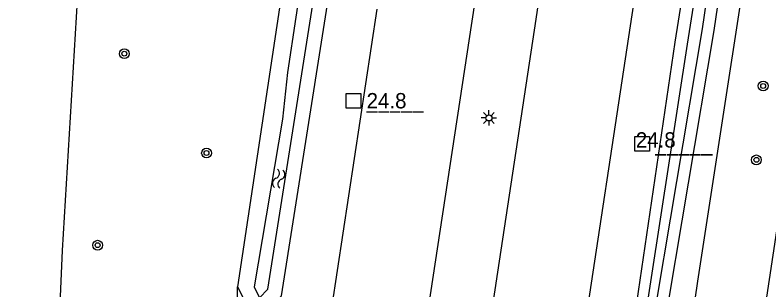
# Model space of a CAD drawing. Extents: x 124000 to 128010, y 398999 to 403000.
# Drawn here: x 126299.4 to 126361, y 399862.9 to 399885.3 of the extents above; entities that cross this region are included whole.
import ezdxf

# ---------------------------------------------------------------- set-up
doc = ezdxf.new("R2010")
doc.units = 0
for name, color, linetype in [('gg-knt-BGT kruinlijn', 7, 'Continuous'), ('gg-knt-bovenkant onderkant talud', 7, 'Continuous'), ('gg-knt-verharding', 7, 'Continuous'), ('gg-kntw-bovenkant insteek waterloop', 7, 'Continuous'), ('gg-kntw-waterlijn', 7, 'Continuous'), ('gt-anno-nummer hm paal', 7, 'Continuous'), ('gt-grn-groengrens', 7, 'Continuous'), ('gt-symb-boom', 7, 'Continuous'), ('gt-symb-hm paal', 7, 'Continuous'), ('gt-symb-lichtmast', 7, 'Continuous'), ('gt-symb-watersymbool', 7, 'Continuous')]:
    doc.layers.add(name, color=color, linetype=linetype)

# ---------------------------------------------------------------- blocks, each defined once
blk = doc.blocks.new('gt0-WA')
at = {"layer": 'gt-symb-watersymbool'}
for centre, start, end in [((-0.323, 0.022), 28.07249, 151.92751), ((0.427, 0.422), 208.07248, 331.92751), ((-0.323, -0.428), 28.07249, 151.92751), ((0.427, -0.028), 208.07248, 331.92751)]:
    blk.add_arc(centre, 0.425, start, end, dxfattribs=at)
blk = doc.blocks.new('gt0-HMpaal')
at = {"layer": 'gt-symb-hm paal'}
blk.add_lwpolyline([(-0.6, 0.6), (0.6, 0.6), (0.6, -0.6), (-0.6, -0.6)], close=True, dxfattribs=at)
blk = doc.blocks.new('gt0-BOOM')
at = {"layer": 'gt-symb-boom'}
for radius in [0.4, 0.2]:
    blk.add_circle((0, 0), radius, dxfattribs=at)
blk = doc.blocks.new('gt0-LMAST')
at = {"layer": 'gt-symb-lichtmast'}
for p, q in [((-0.005, 0.246), (-0.005, 0.621)), ((-0.182, 0.173), (-0.447, 0.438)), ((0.172, 0.173), (0.437, 0.438)), ((-0.255, -0.004), (-0.63, -0.004)), ((-0.182, -0.181), (-0.447, -0.446)), ((-0.005, -0.254), (-0.005, -0.629)), ((0.437, -0.446), (0.172, -0.181)), ((0.245, -0.004), (0.62, -0.004))]:
    blk.add_line(p, q, dxfattribs=at)
blk.add_circle((-0.005, -0.004), 0.25, dxfattribs=at)

msp = doc.modelspace()

# ---------------------------------------------------------------- linework, layer by layer
at = {"layer": 'gg-knt-BGT kruinlijn'}
msp.add_lwpolyline([(126300.242, 399460.061), (126317.155, 399573.618), (126327.853, 399643.472), (126345.991, 399764.256), (126377.209, 399971.201), (126384.168, 400018.601), (126391.597, 400079.17), (126401.015, 400171.969), (126405.272, 400237.075), (126405.836, 400239.447)], dxfattribs=at)
at = {"layer": 'gg-knt-bovenkant onderkant talud'}
msp.add_lwpolyline([(126293.229, 399462.196), (126310.804, 399577.419), (126321.785, 399641.664), (126324.83, 399661.281), (126341.384, 399769.192), (126355.148, 399863.606), (126371.991, 399972.892), (126378.989, 400019.753), (126385.648, 400077.466), (126395.494, 400171.208), (126398.482, 400218.678), (126399.195, 400237.176), (126399.855, 400244.875), (126401.075, 400247.387), (126403.954, 400253.411), (126406.57, 400258.304), (126407.848, 400260.608), (126408.109, 400271.651), (126414.004, 400375.395), (126416.291, 400410.556)], dxfattribs=at)
at = {"layer": 'gg-knt-verharding'}
msp.add_line((126324.228, 399854.576), (126328.972, 399885.774), dxfattribs=at)
for points in [[(126362.338, 400063.259), (126359.322, 400038.969), (126356.097, 400014.658), (126352.786, 399991.038), (126348.167, 399960.242), (126342.875, 399925.334), (126331.92, 399853.409)], [(126367.407, 400062.712), (126364.322, 400037.875), (126361.171, 400013.803), (126357.829, 399990.064), (126353.282, 399959.93), (126347.871, 399924.53), (126341.915, 399884.96), (126328.842, 399798.709), (126320.556, 399744.349), (126316.646, 399718.33), (126308.838, 399667.237), (126306.683, 399653.03)], [(126375.086, 400061.828), (126371.995, 400036.99), (126368.895, 400013.208), (126365.235, 399987.425), (126360.949, 399959.247), (126355.621, 399923.874), (126349.501, 399883.525), (126345.75, 399858.978), (126340.485, 399824.032), (126332.179, 399769.496), (126320.274, 399690.665), (126316.376, 399665.179), (126314.314, 399651.556)]]:
    msp.add_lwpolyline(points, dxfattribs=at)
at = {"layer": 'gg-kntw-bovenkant insteek waterloop'}
for points in [[(126323.031, 399662.04), (126321.74, 399660.117), (126320.587, 399660.289), (126320.014, 399662.511), (126332.334, 399743.098), (126336.188, 399768.41), (126344.467, 399823.06), (126353.306, 399883.083), (126359.695, 399923.364), (126365.113, 399959.07), (126369.177, 399986.373), (126372.735, 400012.848), (126375.768, 400035.991), (126379.045, 400062.476), (126382.001, 400085.384), (126384.826, 400114.553), (126387.163, 400137.912), (126389.716, 400166.128), (126391.77, 400193.942), (126393.76, 400220.612), (126395.587, 400247.464), (126396.695, 400267.432)], [(126317.581, 399863.158), (126318.828, 399860.675), (126319.481, 399860.601), (126321.177, 399862.405), (126325.555, 399890.162), (126330.868, 399925.771), (126336.457, 399962.325), (126341.315, 399993.628), (126344.365, 400016.138), (126347.639, 400040.852), (126350.587, 400064.573), (126353.621, 400089.803), (126355.938, 400111.627), (126355.454, 400112.642), (126353.199, 400112.989), (126352.142, 400111.871)], [(126352.142, 400111.871), (126349.845, 400090.23), (126346.815, 400065.034), (126343.87, 400041.336), (126340.599, 400016.643), (126337.554, 399994.175), (126329.312, 399941.065), (126328.08, 399933.653), (126324.466, 399908.835), (126317.581, 399863.158)], [(126302.638, 399851.147), (126303.293, 399866.099), (126304.773, 399890.57), (126304.46, 399912.164), (126308.435, 399940.097), (126309.927, 399953.52), (126313.146, 399970.84), (126316.741, 399988.586), (126319.864, 400006.486), (126322.689, 400024.574), (126324.444, 400045.769), (126326.04, 400057.573), (126328.365, 400070.795), (126329.367, 400076.963)], [(126323.031, 399662.04), (126327.041, 399690.098), (126334.838, 399742.841), (126338.537, 399768.285), (126342.893, 399797.119), (126346.686, 399823.411), (126352.294, 399859.144), (126356.486, 399884.03), (126360.061, 399908.445), (126363.653, 399932.302), (126367.208, 399956.505), (126370.042, 399973.218), (126373.244, 399995.515), (126376.51, 400018.7), (126379.574, 400041.751), (126382.631, 400066.119), (126383.672, 400073.796)]]:
    msp.add_lwpolyline(points, dxfattribs=at)
at = {"layer": 'gg-kntw-waterlijn'}
for points in [[(126322.073, 399662.408), (126321.351, 399661.331), (126321.033, 399662.562), (126332.954, 399743.212), (126336.808, 399768.525), (126345.446, 399825.528), (126354.295, 399882.932), (126360.683, 399923.211), (126366.102, 399958.921), (126370.167, 399986.233), (126373.726, 400012.716), (126376.76, 400035.865), (126380.037, 400062.351), (126382.262, 400073.983), (126384.138, 400089.122), (126386.6, 400114.4), (126388.846, 400137.708), (126391.398, 400165.952), (126393.748, 400192.659), (126395.378, 400220.459), (126397.199, 400247.7), (126398.164, 400265.142), (126398.387, 400267.099)], [(126396.316, 400215.111), (126394.753, 400190.156), (126392.641, 400165.901), (126390.957, 400143.335), (126388.243, 400118.036), (126385.3, 400093.236), (126381.639, 400066.248), (126378.582, 400041.879), (126375.519, 400018.836), (126372.254, 399995.656), (126369.054, 399973.373), (126366.22, 399956.661), (126362.664, 399932.449), (126359.072, 399908.592), (126355.498, 399884.186), (126351.307, 399859.305), (126345.697, 399823.56), (126341.904, 399797.265), (126337.548, 399768.432), (126333.849, 399742.986), (126326.051, 399690.242), (126322.073, 399662.408)], [(126341.788, 400016.484), (126338.742, 399994.002), (126331.567, 399947.768), (126331.012, 399943.142), (126330.011, 399936.058), (126328.492, 399925.854), (126326.374, 399911.996), (126324.93, 399901.698), (126323.02, 399889.652), (126321.666, 399880.607), (126321.25, 399876.817), (126318.93, 399863.146)], [(126318.93, 399863.146), (126319.381, 399862.247), (126320.049, 399862.957), (126324.369, 399890.344), (126329.681, 399925.95), (126331.53, 399938.902), (126334.703, 399955.728), (126339.435, 399989.378), (126340.341, 399995.257), (126342.904, 400014.17)]]:
    msp.add_lwpolyline(points, dxfattribs=at)
at = {"layer": 'gt-grn-groengrens'}
msp.add_line((126317.618, 399855.075), (126317.581, 399863.158), dxfattribs=at)

# ---------------------------------------------------------------- block references
at = {"layer": 'gt-symb-boom'}
for p in [(126308.337, 399882.147), (126360.482, 399879.515), (126315.046, 399874.053), (126359.931, 399873.495), (126306.157, 399866.541)]:
    msp.add_blockref('gt0-BOOM', p, dxfattribs=at)
at = {"layer": 'gt-symb-hm paal'}
for p in [(126327.034, 399878.295), (126350.603, 399874.812)]:
    msp.add_blockref('gt0-HMpaal', p, dxfattribs=at)
at = {"layer": 'gt-symb-lichtmast'}
msp.add_blockref('gt0-LMAST', (126338.098, 399876.918), dxfattribs=at)
at = {"layer": 'gt-symb-watersymbool', "rotation": 81.02737338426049}
msp.add_blockref('gt0-WA', (126320.926, 399871.905), dxfattribs=at)

# ---------------------------------------------------------------- texts
at = {"layer": 'gt-anno-nummer hm paal'}
for p in [(126328.115, 399877.691), (126350.089, 399874.496)]:
    msp.add_text('24.8', height=1.25, dxfattribs=at).set_placement(p)
at = {"layer": 'gt-symb-hm paal'}
for p in [(126328.115, 399877.691), (126351.684, 399874.208)]:
    msp.add_text('_____', height=1.25, dxfattribs=at).set_placement(p)

doc.saveas('drawing.dxf')
